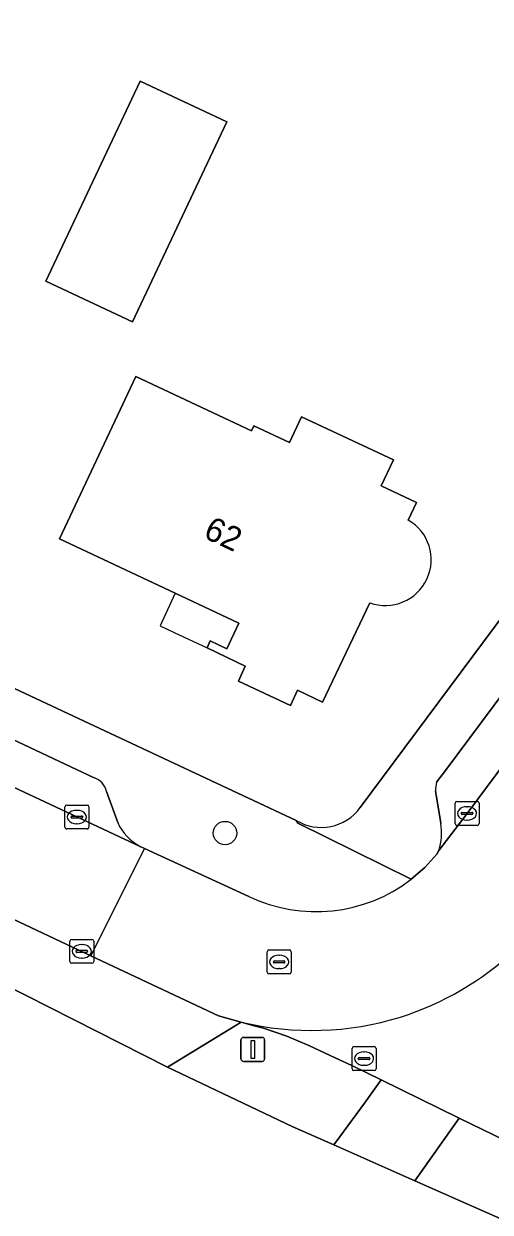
# Model space of a CAD drawing. Extents: x 158835 to 160077, y 386387 to 387778.
# Drawn here: x 159413.72 to 159433.21, y 386504.34 to 386554.02 of the extents above; entities that cross this region are included whole.
import ezdxf

# ---------------------------------------------------------------- set-up
doc = ezdxf.new("R2010")
doc.units = 0
for name, color, linetype in [('IMGEO_Boom', 7, 'Continuous'), ('IMGEO_Erf', 7, 'Continuous'), ('IMGEO_Fietspad_gesloten', 7, 'Continuous'), ('IMGEO_Groenvoorziening', 7, 'Continuous'), ('IMGEO_Kolk', 7, 'Continuous'), ('IMGEO_Lichtmast', 7, 'Continuous'), ('IMGEO_Pand', 7, 'Continuous'), ('IMGEO_Pand_nummerreeks', 7, 'Continuous'), ('IMGEO_Pand_overbouw', 7, 'Continuous'), ('IMGEO_Parkeervlak_open', 7, 'Continuous'), ('IMGEO_Rijbaan_lokaal_open', 7, 'Continuous'), ('IMGEO_Rioolput', 7, 'Continuous'), ('IMGEO_Voetpad_open', 7, 'Continuous')]:
    doc.layers.add(name, color=color, linetype=linetype)

msp = doc.modelspace()

# ---------------------------------------------------------------- linework, layer by layer
at = {"layer": 'IMGEO_Boom'}
msp.add_circle((159422.125, 386520.192), 0.489, dxfattribs=at)
at = {"layer": 'IMGEO_Erf'}
for points in [[(159427.775, 386521.258), (159463.884, 386569.807), (159463.112, 386572.777), (159443.151, 386582.231), (159434.161, 386586.457), (159427.852, 386589.423), (159427.031, 386589.796), (159426.262, 386590.078)], [(159293.857, 386582.459), (159294.064, 386582.31), (159294.288, 386582.188), (159316.242, 386571.848), (159355.883, 386553.199), (159361.891, 386550.365), (159390.458, 386536.952), (159425.102, 386520.721)], [(159428.171, 386529.821), (159426.197, 386525.658), (159425.15, 386526.161), (159424.854, 386525.527), (159422.685, 386526.537), (159422.973, 386527.171), (159421.372, 386527.929), (159421.505, 386528.22), (159422.201, 386527.894), (159422.703, 386528.962), (159420.042, 386530.213), (159415.211, 386532.484), (159418.397, 386539.278), (159423.228, 386537.005), (159423.326, 386537.213), (159424.815, 386536.512), (159425.325, 386537.595), (159429.163, 386535.79)], [(159429.163, 386535.79), (159428.653, 386534.706), (159430.127, 386534.009), (159429.78, 386533.276)], [(159438.145, 386502.052), (159433.794, 386503.995), (159433.646, 386504.061), (159430.049, 386505.656), (159426.676, 386507.152), (159424.937, 386507.923), (159419.721, 386510.401), (159408.854, 386515.904), (159404.868, 386517.947), (159399.975, 386520.292), (159397.029, 386521.695), (159388.36, 386525.822), (159383.238, 386528.098), (159377.608, 386530.658), (159373.866, 386532.519)]]:
    msp.add_lwpolyline(points, dxfattribs=at)
msp.add_lwpolyline([(159422.196, 386549.917), (159418.255, 386541.56), (159414.639, 386543.266), (159418.579, 386551.623)], close=True, dxfattribs=at)
for centre, radius, start, end in [((159428.826, 386531.618), 1.913, 249.9787, 60.0784), ((159426.149, 386522.43), 2.004, 238.5032, 324.2156)]:
    msp.add_arc(centre, radius, start, end, dxfattribs=at)
at = {"layer": 'IMGEO_Fietspad_gesloten'}
msp.add_lwpolyline([(159422.803, 386512.288), (159423.293, 386512.151), (159423.739, 386512.03), (159424.703, 386511.706), (159425.628, 386511.31), (159426.518, 386510.893), (159427.445, 386510.454), (159428.646, 386509.869), (159431.912, 386508.277), (159434.318, 386507.105), (159438.469, 386505.082), (159439.918, 386504.42)], dxfattribs=at)
for centre, radius, start, end in [((159425.739, 386524.306), 12.375, 287.4576, 313.3351), ((159425.74, 386524.46), 12.522, 256.4329, 287.2373)]:
    msp.add_arc(centre, radius, start, end, dxfattribs=at)
at = {"layer": 'IMGEO_Groenvoorziening'}
for points in [[(159427.445, 386510.454), (159426.518, 386510.893), (159425.628, 386511.31), (159424.703, 386511.706), (159423.739, 386512.03), (159423.293, 386512.151), (159422.803, 386512.288), (159419.721, 386510.401), (159424.937, 386507.923), (159426.676, 386507.152), (159426.91, 386507.474), (159427.946, 386508.903), (159428.646, 386509.869)], [(159434.318, 386507.105), (159431.912, 386508.277), (159430.049, 386505.656), (159433.646, 386504.061), (159433.794, 386503.995)]]:
    msp.add_lwpolyline(points, close=True, dxfattribs=at)
at = {"layer": 'IMGEO_Kolk'}
for p, q in [((159415.435, 386520.435), (159415.435, 386521.287)), ((159415.51, 386521.361), (159416.362, 386521.361)), ((159416.436, 386521.287), (159416.436, 386520.435)), ((159431.737, 386520.586), (159431.737, 386521.438)), ((159431.812, 386521.512), (159432.664, 386521.512)), ((159432.225, 386521.292), (159432.25, 386521.292)), ((159432.738, 386521.438), (159432.738, 386520.586)), ((159415.694, 386520.855), (159415.694, 386520.867)), ((159416.132, 386520.818), (159415.734, 386520.818)), ((159415.737, 386520.904), (159416.135, 386520.904)), ((159415.923, 386521.141), (159415.948, 386521.141)), ((159416.178, 386520.867), (159416.178, 386520.855)), ((159431.996, 386521.006), (159431.996, 386521.018)), ((159432.434, 386520.969), (159432.036, 386520.969)), ((159432.039, 386521.055), (159432.437, 386521.055)), ((159432.248, 386520.732), (159432.223, 386520.732)), ((159432.48, 386521.018), (159432.48, 386521.006)), ((159416.362, 386520.361), (159415.51, 386520.361)), ((159415.946, 386520.581), (159415.921, 386520.581)), ((159432.664, 386520.512), (159431.812, 386520.512)), ((159415.639, 386514.82), (159415.639, 386515.672)), ((159415.714, 386515.746), (159416.566, 386515.746)), ((159415.941, 386515.289), (159416.339, 386515.289)), ((159416.127, 386515.526), (159416.152, 386515.526)), ((159416.64, 386515.672), (159416.64, 386514.82)), ((159415.898, 386515.24), (159415.898, 386515.252)), ((159416.336, 386515.203), (159415.938, 386515.203)), ((159416.15, 386514.966), (159416.125, 386514.966)), ((159416.382, 386515.252), (159416.382, 386515.24)), ((159416.566, 386514.746), (159415.714, 386514.746))]:
    msp.add_line(p, q, dxfattribs=at)
for points in [[(159415.435, 386520.435), (159415.435, 386521.287)], [(159415.51, 386521.361), (159416.362, 386521.361)], [(159416.436, 386521.287), (159416.436, 386520.435)], [(159431.737, 386520.586), (159431.737, 386521.438)], [(159431.812, 386521.512), (159432.664, 386521.512)], [(159432.738, 386521.438), (159432.738, 386520.586)], [(159416.362, 386520.361), (159415.51, 386520.361)], [(159432.664, 386520.512), (159431.812, 386520.512)], [(159415.639, 386514.82), (159415.639, 386515.672)], [(159415.714, 386515.746), (159416.566, 386515.746)], [(159416.64, 386515.672), (159416.64, 386514.82)], [(159416.566, 386514.746), (159415.714, 386514.746)]]:
    msp.add_lwpolyline(points, dxfattribs=at)
for centre, radius, start, end in [((159415.512, 386521.285), 0.0765, 91.552, 178.448), ((159415.512, 386521.285), 0.0765, 91.552, 178.448), ((159416.36, 386521.285), 0.0765, 1.552, 88.448), ((159416.36, 386521.285), 0.0765, 1.552, 88.448), ((159431.814, 386521.436), 0.0765, 91.552, 178.448), ((159431.814, 386521.436), 0.0765, 91.552, 178.448), ((159432.662, 386521.436), 0.0765, 1.552, 88.448), ((159432.662, 386521.436), 0.0765, 1.552, 88.448), ((159415.734, 386520.864), 0.0403, 85.8775, 175.7526), ((159415.731, 386520.854), 0.0366, 178.938, 274.7102), ((159416.135, 386520.861), 0.043, 264.8664, 352.4533), ((159416.139, 386520.866), 0.0386, 1.7309, 96.639), ((159432.036, 386521.015), 0.0403, 85.8775, 175.7526), ((159432.033, 386521.005), 0.0366, 178.938, 274.7102), ((159432.437, 386521.012), 0.043, 264.8664, 352.4533), ((159432.441, 386521.017), 0.0386, 1.7309, 96.639), ((159415.512, 386520.437), 0.0765, 181.552, 268.448), ((159415.512, 386520.437), 0.0765, 181.552, 268.448), ((159416.36, 386520.437), 0.0765, 271.552, 358.448), ((159416.36, 386520.437), 0.0765, 271.552, 358.448), ((159431.814, 386520.588), 0.0765, 181.552, 268.448), ((159431.814, 386520.588), 0.0765, 181.552, 268.448), ((159432.662, 386520.588), 0.0765, 271.552, 358.448), ((159432.662, 386520.588), 0.0765, 271.552, 358.448), ((159415.716, 386515.67), 0.0765, 91.552, 178.448), ((159415.716, 386515.67), 0.0765, 91.552, 178.448), ((159415.938, 386515.249), 0.0403, 85.8775, 175.7526), ((159416.343, 386515.251), 0.0386, 1.7309, 96.639), ((159416.564, 386515.67), 0.0765, 1.552, 88.448), ((159416.564, 386515.67), 0.0765, 1.552, 88.448), ((159415.716, 386514.822), 0.0765, 181.552, 268.448), ((159415.716, 386514.822), 0.0765, 181.552, 268.448), ((159415.935, 386515.239), 0.0366, 178.938, 274.7102), ((159416.339, 386515.246), 0.043, 264.8664, 352.4533), ((159416.564, 386514.822), 0.0765, 271.552, 358.448), ((159416.564, 386514.822), 0.0765, 271.552, 358.448)]:
    msp.add_arc(centre, radius, start, end, dxfattribs=at)
for centre, major_axis, ratio, start_param, end_param in [((159432.224, 386521.012), (-0.387, 0.002), 0.722429, 4.712389, 7.853982), ((159432.249, 386521.012), (-0.39, 0.002), 0.717154, 1.570796, 4.712389), ((159415.922, 386520.861), (-0.387, 0.002), 0.722429, 4.712389, 7.853982), ((159415.947, 386520.861), (-0.39, 0.002), 0.717154, 1.570796, 4.712389), ((159416.126, 386515.246), (-0.387, 0.002), 0.722429, 4.712389, 7.853982), ((159416.151, 386515.246), (-0.39, 0.002), 0.717154, 1.570796, 4.712389)]:
    msp.add_ellipse(centre, major_axis=major_axis, ratio=ratio, start_param=start_param, end_param=end_param, dxfattribs=at)
at = {"layer": 'IMGEO_Lichtmast'}
for p, q in [((159422.791, 386510.747), (159422.791, 386511.547)), ((159422.791, 386511.547), (159422.791, 386510.747)), ((159422.891, 386511.647), (159423.681, 386511.647)), ((159423.681, 386511.647), (159422.891, 386511.647)), ((159423.781, 386511.547), (159423.781, 386510.747)), ((159423.781, 386510.747), (159423.781, 386511.547)), ((159423.681, 386510.647), (159422.891, 386510.647)), ((159422.891, 386510.647), (159423.681, 386510.647))]:
    msp.add_line(p, q, dxfattribs=at)
msp.add_lwpolyline([(159423.211, 386511.522), (159423.361, 386511.522), (159423.361, 386510.772), (159423.211, 386510.772), (159423.211, 386511.522)], dxfattribs=at)
for centre, start, end in [((159422.891, 386511.547), 90, 180), ((159422.891, 386511.547), 90, 180), ((159423.681, 386511.547), 0, 90), ((159423.681, 386511.547), 360, 90), ((159422.891, 386510.747), 180, 270), ((159422.891, 386510.747), 180, 270), ((159423.681, 386510.747), 270, 0), ((159423.681, 386510.747), 270, 0)]:
    msp.add_arc(centre, 0.1, start, end, dxfattribs=at)
at = {"layer": 'IMGEO_Pand'}
msp.add_lwpolyline([(159422.196, 386549.917), (159418.579, 386551.623), (159414.639, 386543.266), (159418.255, 386541.56)], close=True, dxfattribs=at)
msp.add_lwpolyline([(159429.78, 386533.276), (159430.127, 386534.009), (159428.653, 386534.706), (159429.163, 386535.79), (159425.325, 386537.595), (159424.815, 386536.512), (159423.326, 386537.213), (159423.228, 386537.005), (159418.397, 386539.278), (159415.211, 386532.484), (159420.042, 386530.213), (159422.703, 386528.962), (159422.201, 386527.894), (159421.505, 386528.22), (159421.372, 386527.929), (159422.973, 386527.171), (159422.685, 386526.537), (159424.854, 386525.527), (159425.15, 386526.161), (159426.197, 386525.658), (159428.171, 386529.821)], dxfattribs=at)
msp.add_arc((159428.826, 386531.618), 1.913, 249.9787, 60.0784, dxfattribs=at)
at = {"layer": 'IMGEO_Pand_overbouw'}
msp.add_lwpolyline([(159420.042, 386530.213), (159419.639, 386529.345), (159419.417, 386528.852), (159420.003, 386528.576), (159421.372, 386527.929), (159421.505, 386528.22), (159422.201, 386527.894), (159422.703, 386528.962)], close=True, dxfattribs=at)
at = {"layer": 'IMGEO_Parkeervlak_open'}
for points in [[(159463.632, 386566.151), (159463.053, 386565.412), (159431.341, 386522.813), (159430.965, 386522.317)], [(159431.057, 386519.463), (159432.238, 386521.011), (159443.029, 386535.515), (159454.733, 386551.241)], [(159410.294, 386525.492), (159409.532, 386523.866), (159418.573, 386519.631)], [(159416.664, 386522.5), (159410.294, 386525.492)], [(159417.64, 386520.626), (159417.168, 386521.935)], [(159430.919, 386521.946), (159430.941, 386521.773), (159431.116, 386520.787), (159431.139, 386520.591)]]:
    msp.add_lwpolyline(points, dxfattribs=at)
for centre, radius, start, end in [((159416.42, 386521.775), 0.765, 12.0733, 71.3949), ((159432.749, 386521.907), 1.831, 167.0714, 178.7927), ((159419.645, 386521.571), 2.216, 205.2369, 241.0794), ((159428.789, 386520.195), 2.383, 342.1132, 9.5712)]:
    msp.add_arc(centre, radius, start, end, dxfattribs=at)
at = {"layer": 'IMGEO_Rijbaan_lokaal_open'}
for points in [[(159458.515, 386547.989), (159468.345, 386561.217), (159470.727, 386564.415), (159466.784, 386567.352), (159464.486, 386564.353), (159454.733, 386551.241), (159443.029, 386535.515), (159432.238, 386521.011), (159431.057, 386519.463), (159430.978, 386519.309), (159430.47, 386518.752), (159429.901, 386518.257)], [(159373.622, 386535.218), (159380.329, 386532.068), (159383.866, 386530.406), (159389.359, 386527.826), (159398.042, 386523.747), (159400.96, 386522.377), (159405.704, 386520.149), (159409.991, 386518.133), (159416.524, 386515.061), (159418.763, 386519.542), (159418.573, 386519.631), (159409.532, 386523.866), (159406.003, 386525.519), (159404.833, 386526.067), (159403.392, 386526.744), (159399.999, 386528.338), (159386.387, 386534.735), (159382.972, 386536.339), (159382.422, 386536.598), (159360.254, 386546.992)], [(159423.117, 386517.544), (159418.763, 386519.542), (159416.524, 386515.061), (159421.859, 386512.552), (159422.803, 386512.288)]]:
    msp.add_lwpolyline(points, dxfattribs=at)
for centre, radius, start, end in [((159425.931, 386523.4), 6.497, 244.3327, 307.6669), ((159425.739, 386524.306), 12.375, 287.4576, 313.3351), ((159425.74, 386524.46), 12.522, 256.4329, 287.2373)]:
    msp.add_arc(centre, radius, start, end, dxfattribs=at)
at = {"layer": 'IMGEO_Rioolput'}
for p, q in [((159423.962, 386515.304), (159424.814, 386515.304)), ((159423.887, 386514.378), (159423.887, 386515.23)), ((159424.146, 386514.798), (159424.146, 386514.81)), ((159424.189, 386514.847), (159424.587, 386514.847)), ((159424.375, 386515.084), (159424.4, 386515.084)), ((159424.63, 386514.81), (159424.63, 386514.798)), ((159424.888, 386515.23), (159424.888, 386514.378)), ((159424.814, 386514.304), (159423.962, 386514.304)), ((159424.584, 386514.761), (159424.186, 386514.761)), ((159424.398, 386514.524), (159424.373, 386514.524)), ((159427.433, 386510.336), (159427.433, 386511.188)), ((159427.508, 386511.262), (159428.36, 386511.262)), ((159427.735, 386510.805), (159428.133, 386510.805)), ((159427.921, 386511.042), (159427.946, 386511.042)), ((159428.434, 386511.188), (159428.434, 386510.336)), ((159427.692, 386510.756), (159427.692, 386510.768)), ((159428.13, 386510.719), (159427.732, 386510.719)), ((159427.944, 386510.482), (159427.919, 386510.482)), ((159428.176, 386510.768), (159428.176, 386510.756)), ((159428.36, 386510.262), (159427.508, 386510.262))]:
    msp.add_line(p, q, dxfattribs=at)
for points in [[(159423.962, 386515.304), (159424.814, 386515.304)], [(159423.887, 386514.378), (159423.887, 386515.23)], [(159424.888, 386515.23), (159424.888, 386514.378)], [(159424.814, 386514.304), (159423.962, 386514.304)], [(159427.433, 386510.336), (159427.433, 386511.188)], [(159427.508, 386511.262), (159428.36, 386511.262)], [(159428.434, 386511.188), (159428.434, 386510.336)], [(159428.36, 386510.262), (159427.508, 386510.262)]]:
    msp.add_lwpolyline(points, dxfattribs=at)
for centre, radius, start, end in [((159423.964, 386515.228), 0.0765, 91.552, 178.448), ((159423.964, 386515.228), 0.0765, 91.552, 178.448), ((159424.812, 386515.228), 0.0765, 1.552, 88.448), ((159424.812, 386515.228), 0.0765, 1.552, 88.448), ((159424.186, 386514.807), 0.0403, 85.8775, 175.7526), ((159424.183, 386514.797), 0.0366, 178.938, 274.7102), ((159424.587, 386514.804), 0.043, 264.8664, 352.4533), ((159424.591, 386514.809), 0.0386, 1.7309, 96.639), ((159423.964, 386514.38), 0.0765, 181.552, 268.448), ((159423.964, 386514.38), 0.0765, 181.552, 268.448), ((159424.812, 386514.38), 0.0765, 271.552, 358.448), ((159424.812, 386514.38), 0.0765, 271.552, 358.448), ((159427.51, 386511.186), 0.0765, 91.552, 178.448), ((159427.51, 386511.186), 0.0765, 91.552, 178.448), ((159427.732, 386510.765), 0.0403, 85.8775, 175.7526), ((159428.137, 386510.767), 0.0386, 1.7309, 96.639), ((159428.358, 386511.186), 0.0765, 1.552, 88.448), ((159428.358, 386511.186), 0.0765, 1.552, 88.448), ((159427.51, 386510.338), 0.0765, 181.552, 268.448), ((159427.51, 386510.338), 0.0765, 181.552, 268.448), ((159427.729, 386510.755), 0.0366, 178.938, 274.7102), ((159428.133, 386510.762), 0.043, 264.8664, 352.4533), ((159428.358, 386510.338), 0.0765, 271.552, 358.448), ((159428.358, 386510.338), 0.0765, 271.552, 358.448)]:
    msp.add_arc(centre, radius, start, end, dxfattribs=at)
for centre, major_axis, ratio, start_param, end_param in [((159424.374, 386514.804), (-0.387, 0.002), 0.722429, 4.712389, 7.853982), ((159424.399, 386514.804), (-0.39, 0.002), 0.717154, 1.570796, 4.712389), ((159427.92, 386510.762), (-0.387, 0.002), 0.722429, 4.712389, 7.853982), ((159427.945, 386510.762), (-0.39, 0.002), 0.717154, 1.570796, 4.712389)]:
    msp.add_ellipse(centre, major_axis=major_axis, ratio=ratio, start_param=start_param, end_param=end_param, dxfattribs=at)
at = {"layer": 'IMGEO_Voetpad_open'}
for points in [[(159299.466, 386577.556), (159304.902, 386574.994), (159308.304, 386573.391), (159322.56, 386566.673), (159325.961, 386565.07), (159349.241, 386554.139), (159352.653, 386552.537), (159355.359, 386551.266), (159358.772, 386549.664), (159383.723, 386537.942), (159387.14, 386536.342), (159400.762, 386529.961), (159404.157, 386528.371), (159406.767, 386527.149), (159406.894, 386527.089), (159410.294, 386525.492), (159416.664, 386522.5)], [(159468.116, 386570.333), (159463.112, 386572.777), (159463.884, 386569.807), (159427.775, 386521.258)], [(159430.965, 386522.317), (159431.341, 386522.813), (159463.053, 386565.412)], [(159429.901, 386518.257), (159425.165, 386520.607), (159425.102, 386520.721), (159390.458, 386536.952), (159361.891, 386550.365)], [(159417.168, 386521.935), (159417.64, 386520.626)], [(159431.139, 386520.591), (159431.116, 386520.787), (159430.941, 386521.773), (159430.919, 386521.946)], [(159425.102, 386520.721), (159425.165, 386520.607), (159429.901, 386518.257), (159430.47, 386518.752), (159430.978, 386519.309), (159431.057, 386519.463)], [(159418.573, 386519.631), (159418.763, 386519.542), (159423.117, 386517.544)]]:
    msp.add_lwpolyline(points, dxfattribs=at)
for points in [[(159416.524, 386515.061), (159409.991, 386518.133), (159408.854, 386515.904), (159419.721, 386510.401), (159422.803, 386512.288), (159421.859, 386512.552)], [(159431.912, 386508.277), (159428.646, 386509.869), (159427.946, 386508.903), (159426.91, 386507.474), (159426.676, 386507.152), (159430.049, 386505.656)]]:
    msp.add_lwpolyline(points, close=True, dxfattribs=at)
for centre, radius, start, end in [((159416.42, 386521.775), 0.765, 12.0733, 71.3949), ((159432.749, 386521.907), 1.831, 167.0714, 178.7927), ((159426.149, 386522.43), 2.004, 238.5032, 324.2156), ((159419.645, 386521.571), 2.216, 205.2369, 241.0794), ((159428.789, 386520.195), 2.383, 342.1132, 9.5712), ((159425.931, 386523.4), 6.497, 244.3327, 307.6669)]:
    msp.add_arc(centre, radius, start, end, dxfattribs=at)

# ---------------------------------------------------------------- texts
at = {"layer": 'IMGEO_Pand_nummerreeks'}
msp.add_text('62', height=1, rotation=334.8217, dxfattribs=at).set_placement((159421.175, 386532.562))

doc.saveas('drawing.dxf')
